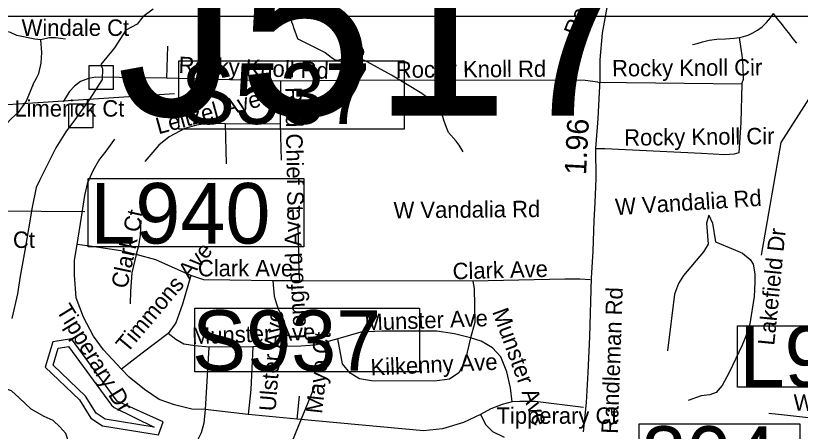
# Model space of a CAD drawing. Extents: x 1662474 to 1856135, y 779280 to 917889.
# Drawn here: x 1758772 to 1763307, y 824189 to 826591 of the extents above; entities that cross this region are included whole.
import ezdxf

# ---------------------------------------------------------------- set-up
doc = ezdxf.new("R2010")
doc.units = 0
for name, color, linetype in [('Exist Hydrographic Creek Single Shore', 7, 'Continuous'), ('Exist Hydrographic Misc Water Feature', 7, 'Continuous'), ('Exist Hydrographic Pond Over 1500 Sq Ft', 7, 'Continuous'), ('Exist Hydrographic Pond Under 1500 Sq Ft', 7, 'Continuous'), ('Exist Road Non-System Structure Non-Sys Other Attributed CELL', 7, 'Continuous'), ('Exist Road Non-System Structure Non-Sys Other Number Label', 7, 'Continuous'), ('Exist Road Non-System Type 51', 7, 'Continuous'), ('Exist Road Non-System Type 51 Label', 7, 'Continuous'), ('Exist Road Primary Interstate Structure Cantilever Sign Number Label', 7, 'Continuous'), ('Exist Road Primary Interstate Structure Ovrhead Sign CELL', 7, 'Continuous'), ('Exist Road Secondary Mileage Tenths English Label', 7, 'Continuous'), ('Exist Road Secondary Structure Standard Bridge Number Label', 7, 'Continuous'), ('Exist Road Secondary Type 51 Label', 7, 'Continuous'), ('Exist Road Secondary Type 51 Undivided 4 Lane Attributed', 7, 'Continuous'), ('Map Preparation Inset Cut Line', 7, 'Continuous'), ('Old_Level_44', 7, 'Continuous'), ('Prop Horizontal Alignment Station Label', 7, 'Continuous'), ('Scratch_Level_6', 7, 'Continuous')]:
    doc.layers.add(name, color=color, linetype=linetype)

msp = doc.modelspace()

# ---------------------------------------------------------------- linework, layer by layer
at = {"layer": 'Exist Hydrographic Creek Single Shore'}
msp.add_lwpolyline([(1759566, 826629.4), (1759505.9, 826583.7), (1759474.8, 826542.5), (1759407.8, 826507.6), (1759342.1, 826405.2), (1759264, 826308.6), (1759274.1, 826283.7), (1759270.8, 826221.5), (1759196.5, 826105), (1759123.8, 826001.8), (1759061.4, 825919.7), (1759004.4, 825828.1), (1758909.6, 825638.9), (1758890.8, 825597.4), (1758867.4, 825483.8), (1758825.1, 825234.4), (1758798.4, 825084.8), (1758782.9, 824982.4), (1758749.2, 824839.9)], dxfattribs=at)
at = {"layer": 'Exist Hydrographic Misc Water Feature'}
for points in [[(1763083.1, 825206.2), (1763196.1, 825857.1), (1763475.2, 826294.5), (1763551.1, 826476.8), (1763562.1, 826712.8), (1763488.1, 826927.7), (1763478.1, 827669.7), (1763397.1, 827953.7), (1763511.1, 828647.2), (1763621, 828845.1), (1763755.1, 828950.8), (1764307.1, 829205.4), (1764602.2, 829521), (1764862.2, 829709.4), (1765063.1, 829925.1), (1765310, 830474.9)], [(1761359.1, 825803.1), (1761335.5, 825843.3), (1761317.6, 825865.5), (1761274.2, 825915.9), (1761262.3, 825943.9), (1761246.5, 825986.1), (1761240.7, 826008.1), (1761224.9, 826034.3), (1761183.5, 826088.7), (1761171.6, 826100.7), (1761149.7, 826118.9), (1761119.8, 826141.2), (1760944.6, 826246.6), (1760803.4, 826323.8), (1760767.5, 826342.1), (1760740.7, 826354.8), (1760737.3, 826356.4)]]:
    msp.add_lwpolyline(points, dxfattribs=at)
at = {"layer": 'Exist Hydrographic Pond Over 1500 Sq Ft'}
msp.add_lwpolyline([(1758986, 824705.4), (1758943.1, 824558.6), (1759141, 824370.7), (1759207, 824264.4), (1759274.1, 824220.4), (1759598.1, 824167.8), (1759624.1, 824242.8), (1759357.9, 824363), (1759094, 824723), (1758986, 824705.4)], dxfattribs=at)
at = {"layer": 'Exist Hydrographic Pond Under 1500 Sq Ft'}
for points in [[(1760373.2, 826573.4), (1760365, 826565.5), (1760367, 826555.4), (1760370.9, 826541.4), (1760376.9, 826523.4), (1760400.2, 826459.1), (1760406.2, 826455.1), (1760559.8, 826377.8), (1760595.4, 826351.5), (1760615.3, 826337.3), (1760623.3, 826335.3), (1760633.4, 826333.1), (1760641.4, 826335.1), (1760653.3, 826339), (1760663.3, 826344.9), (1760669.5, 826346.9), (1760689.4, 826350.7), (1760701.4, 826352.7), (1760737.3, 826356.4)], [(1760737.3, 826356.4), (1760740.7, 826354.8), (1760763.6, 826358.2), (1760773.6, 826360.1), (1760781.6, 826368), (1760783.7, 826376), (1760783.7, 826384), (1760781.8, 826392), (1760773.8, 826406.1), (1760607.1, 826569.5), (1760597.3, 826577.6), (1760583.3, 826583.7), (1760571.2, 826585.8), (1760411.1, 826577.1), (1760373.2, 826573.4)]]:
    msp.add_lwpolyline(points, dxfattribs=at)
at = {"layer": 'Exist Road Non-System Structure Non-Sys Other Attributed CELL'}
for points in [[(1759195.6, 826303.5), (1759334.5, 826303.5), (1759334.5, 826164.4), (1759195.6, 826164.4)], [(1759078.5, 826082.4), (1759217.5, 826082.4), (1759217.5, 825943.3), (1759078.5, 825943.3)]]:
    msp.add_lwpolyline(points, close=True, dxfattribs=at)
at = {"layer": 'Exist Road Non-System Type 51'}
for p, q in [((1759648.4, 826415.4), (1759642.9, 826230.2)), ((1760302.2, 826212.1), (1759642.9, 826230.2)), ((1760302.2, 826212.1), (1760301.4, 825964.5)), ((1760301.4, 825964.5), (1759983.6, 825966.4)), ((1759983.6, 825966.4), (1759989.1, 825735.4)), ((1760301.4, 825964.5), (1760307.1, 825756.4)), ((1760411.9, 825058.2), (1760258.6, 825058)), ((1761414.9, 825056.9), (1760411.9, 825058.2)), ((1759888.1, 824674.2), (1759866.2, 824314.2)), ((1760142.1, 824677.7), (1759888.1, 824674.2)), ((1760339, 824679.8), (1760142.1, 824677.7)), ((1760398.2, 824259.4), (1760412.1, 824391.9)), ((1760115.9, 824285.4), (1759866.2, 824314.2)), ((1760398.2, 824259.4), (1760115.9, 824285.4))]:
    msp.add_line(p, q, dxfattribs=at)
for points in [[(1762954.6, 826464.6), (1762978.6, 826469.7), (1763005.6, 826478.9), (1763032.6, 826491.5), (1763059.2, 826507.8), (1763085.8, 826527.2), (1763111.1, 826550.7), (1763134.1, 826577.6), (1763152.4, 826603.2)], [(1763287.1, 826431.9), (1763266.4, 826457.7), (1763245.9, 826483.8), (1763222, 826514.4), (1763196.4, 826546.8), (1763173.8, 826575.4), (1763152.4, 826603.2)], [(1758916.6, 826452.2), (1758882.6, 826454.4), (1758777.6, 826476.9), (1758741.6, 826493.7), (1758715.9, 826500.2), (1758694.1, 826497.4)], [(1758872.6, 826195), (1758892.9, 826230.2), (1758906.4, 826257.2), (1758918.5, 826316.8), (1758922.4, 826379), (1758916.6, 826452.2)], [(1759060.5, 826454.4), (1759002.5, 826462.4), (1758966, 826462.4), (1758916.6, 826452.2)], [(1762683.4, 826424.9), (1762710.6, 826430.4), (1762740.9, 826440.1), (1762779.9, 826450.2), (1762825, 826455.6), (1762874.1, 826457.9), (1762899.5, 826459.1), (1762925.5, 826460.7), (1762954.6, 826464.6)], [(1762968.9, 826197.6), (1762978.6, 826224.9), (1762977, 826290.9), (1762974.8, 826332.2), (1762969.6, 826374), (1762954.6, 826464.6)], [(1759642.9, 826230.2), (1759234.8, 826235.2), (1759192.2, 826227.5), (1759146.4, 826209.7), (1759110.9, 826184), (1759083.6, 826152.5), (1759059.1, 826115.2), (1759045.6, 826093.4)], [(1762137.6, 826206.9), (1762063.6, 826217.2), (1760935.6, 826218.4), (1760302.2, 826212.1)], [(1758872.6, 826195), (1758832.1, 826097.6), (1758786.2, 826031.5), (1758748.1, 825997.6), (1758717.2, 825963.5), (1758691.5, 825901.2), (1758690.6, 825862.2), (1758703.4, 825809.9)], [(1762137.6, 826206.9), (1762968.9, 826197.6), (1762963.4, 825974.2), (1762952.4, 825797.6), (1762924.8, 825790.2), (1762870.9, 825787.1), (1762735.5, 825794.2), (1762177.2, 825821.5), (1762126.1, 825821.5)], [(1759983.6, 825966.4), (1759881, 825967.9), (1759817.1, 825958.2), (1759749.5, 825939.4), (1759658.6, 825891.4), (1759599.1, 825842.5), (1759518.8, 825747.2)], [(1759126.6, 825267.7), (1759153.1, 825426.2), (1759171.2, 825551.4), (1759189.1, 825626.5), (1759219.4, 825696.4), (1759252.1, 825753.8), (1759294.4, 825808.1), (1759344.8, 825876.9)], [(1759495.6, 825408.1), (1759490.9, 825322.4), (1759481.5, 825260.1), (1759468.6, 825211)], [(1762778.2, 825438), (1762765.6, 825390.9), (1762775.1, 825269.5), (1762747.1, 825226.8), (1762631.4, 825090.2), (1762602.1, 825043.4), (1762579.6, 824981.6), (1762539.8, 824653.9)], [(1762778.2, 825438), (1762800.1, 825392.4), (1762815.9, 825282.9), (1762919, 825241.2), (1762973.4, 825218.4), (1763016.9, 825180.9), (1763035.2, 825154.9), (1763044.9, 825098.7), (1763044.9, 825050.4), (1763039.4, 824968.5), (1763015.6, 824810.2), (1763000.9, 824761.9), (1762970.6, 824685.9), (1762895.9, 824529.2), (1762856, 824454.4), (1762821.4, 824413.2), (1762784.9, 824400.2), (1762733.9, 824393.2), (1762658.1, 824366.2)], [(1760403.5, 825389.2), (1760408.8, 825107.1), (1760411.9, 825058.2)], [(1759383.1, 824548.4), (1759278.9, 824659.4), (1759221.9, 824738.1), (1759163.6, 824847.5), (1759121.9, 824960.6), (1759111.9, 825090.5), (1759111.9, 825178.5), (1759126.6, 825267.7)], [(1759468.6, 825211), (1759379.1, 825231.2), (1759214.4, 825256.9), (1759126.6, 825267.7)], [(1759468.6, 825211), (1759443.6, 825104.2), (1759435.4, 824998.2), (1759434.2, 824924.7)], [(1759783.6, 825089.2), (1759581, 825179.5), (1759468.6, 825211)], [(1759783.6, 825089.2), (1759752.6, 824983.2), (1759736.1, 824923.1), (1759697, 824816.5), (1759653.6, 824754.4)], [(1760258.6, 825058), (1760008.8, 825062.2), (1759859.1, 825063.8), (1759783.6, 825089.2)], [(1760258.6, 825058), (1760266, 824970.1), (1760276.5, 824931.8), (1760289.9, 824896.4), (1760323.2, 824825.4), (1760330.6, 824773), (1760337.6, 824716.2), (1760339, 824679.8)], [(1761414.9, 825056.9), (1761421.1, 825014.9), (1761426.6, 824817.6), (1761400.1, 824728.6)], [(1762093, 825064.6), (1762033.4, 825068), (1761945, 825068), (1761414.9, 825056.9)], [(1761400.1, 824728.6), (1761307.4, 824751.7), (1761206.4, 824766.9), (1760888.6, 824768.2), (1760766.8, 824761.9), (1760633.4, 824723.6)], [(1759653.6, 824754.4), (1759503.6, 824640.4), (1759383.1, 824548.4)], [(1759888.1, 824674.2), (1759809.6, 824682.4), (1759743.1, 824693.2), (1759697, 824718.9), (1759653.6, 824754.4)], [(1760633.4, 824723.6), (1760501.1, 824687.2), (1760420.1, 824680.9), (1760339, 824679.8)], [(1761400.1, 824728.6), (1761370.1, 824596.4), (1761333.4, 824526.8), (1761280.1, 824490), (1761192.8, 824477.7), (1760828.1, 824480.6), (1760759.4, 824491.4), (1760705.4, 824524.7), (1760661.2, 824579.5), (1760633.4, 824723.6)], [(1761641.9, 824359.1), (1761631.1, 824440.9), (1761610.1, 824533.1), (1761576.2, 824619.4), (1761528.1, 824670.6), (1761461.5, 824710), (1761400.1, 824728.6)], [(1760142.1, 824677.7), (1760131.6, 824429.7), (1760115.9, 824285.4)], [(1759866.2, 824314.2), (1759789.1, 824316.5), (1759689.1, 824341.2), (1759600.9, 824372.4), (1759515.6, 824430.8), (1759427.6, 824500.8), (1759383.1, 824548.4)], [(1759083.6, 824027.1), (1759077.1, 824128.9), (1759060.8, 824175.9), (1759026.9, 824215.2), (1758987.6, 824250.4), (1758937.4, 824273.5), (1758860.5, 824317.1), (1758792.5, 824382.9), (1758747.9, 824422.4), (1758700.4, 824437.2), (1758655.9, 824436), (1758619.4, 824426.8), (1758581.2, 824408.9), (1758542.1, 824374.9), (1758523, 824335.7), (1758514.9, 824031.2)], [(1761641.9, 824359.1), (1761584.4, 824344.1), (1761517.6, 824318.7), (1761458.4, 824285.1)], [(1762053.4, 824326.2), (1761775.1, 824361.9), (1761685.4, 824361.9), (1761641.9, 824359.1)], [(1759866.2, 824314.2), (1759859.8, 824235.7), (1759844.8, 824180.1), (1759820.4, 824133.9), (1759786.5, 824092.2), (1759726.9, 824048.6), (1759666, 824024.7), (1759387, 824022.9)], [(1761458.4, 824285.1), (1761360.5, 824239.1), (1761238.6, 824202.7), (1761128.1, 824191.4), (1760398.2, 824259.4)], [(1761458.4, 824285.1), (1761489.6, 824225.5), (1761528.4, 824187.2), (1761594.9, 824153.9)], [(1763859.4, 824227.6), (1763670.9, 824232.9), (1763499, 824249.6), (1763336.2, 824269.4), (1763215.9, 824281.9), (1763125, 824291.4)]]:
    msp.add_lwpolyline(points, dxfattribs=at)
at = {"layer": 'Exist Road Primary Interstate Structure Cantilever Sign Number Label'}
msp.add_lwpolyline([(1762943.1, 824798.6), (1764211, 824798.6), (1764211, 824443.7), (1762943.1, 824443.7)], close=True, dxfattribs=at)
at = {"layer": 'Exist Road Primary Interstate Structure Ovrhead Sign CELL'}
msp.add_line((1758924.7, 820579.9), (1760504.5, 824460.2), dxfattribs=at)
msp.add_lwpolyline([(1759807.7, 824901.1), (1761105.5, 824901.1), (1761105.5, 824532.4), (1759807.7, 824532.4)], close=True, dxfattribs=at)
at = {"layer": 'Exist Road Secondary Structure Standard Bridge Number Label'}
msp.add_lwpolyline([(1762375.3, 824232.2), (1763304.3, 824232.2), (1763304.3, 823848.1), (1762375.3, 823848.1)], close=True, dxfattribs=at)
at = {"layer": 'Exist Road Secondary Type 51 Undivided 4 Lane Attributed'}
msp.add_lwpolyline([(1762054.7, 824184.7), (1762071.6, 824355.1), (1762080.8, 824528.6), (1762090, 824734.3), (1762100, 825072.9), (1762109.2, 825229.5), (1762115.4, 825407.6), (1762121.5, 825508.9), (1762126.1, 825650.2), (1762126, 825824), (1762138.4, 825997.2), (1762150.1, 826222.3), (1762150.7, 826336.5), (1762164.5, 826490), (1762198.2, 826681.9)], dxfattribs=at)
at = {"layer": 'Map Preparation Inset Cut Line'}
for points in [[(1731035.7, 826588.1), (1793585.1, 826588.1), (1793585.1, 870408.9), (1731035.7, 870408.9)], [(1793585.1, 782767.4), (1731035.7, 782767.4), (1731035.7, 826588.1), (1793585.1, 826588.1)]]:
    msp.add_lwpolyline(points, close=True, dxfattribs=at)
at = {"layer": 'Old_Level_44'}
msp.add_lwpolyline([(1759572.8, 824212.4), (1759288.8, 824258.5), (1759236.4, 824292.9), (1759175, 824391.8), (1758988.2, 824570.8), (1759017.4, 824670), (1759076.2, 824679.5), (1759325.8, 824339.4), (1759341.5, 824326.6), (1759572.8, 824212.4)], dxfattribs=at)
at = {"layer": 'Prop Horizontal Alignment Station Label'}
msp.add_line((1755648.8, 825477.3), (1759172, 825459.8), dxfattribs=at)
msp.add_lwpolyline([(1759190.4, 825650.7), (1760437.3, 825650.7), (1760437.3, 825254), (1759190.4, 825254)], close=True, dxfattribs=at)
at = {"layer": 'Scratch_Level_6'}
msp.add_line((1755760.4, 825883.2), (1759689.7, 826141), dxfattribs=at)
msp.add_lwpolyline([(1759714.3, 826329.1), (1761016.9, 826329.1), (1761016.9, 825934.2), (1759714.3, 825934.2)], close=True, dxfattribs=at)

# ---------------------------------------------------------------- texts
at = {"layer": 'Exist Road Non-System Structure Non-Sys Other Number Label'}
msp.add_text('J517', height=1049.86, dxfattribs=at).set_placement((1759356.3, 826012.8))
at = {"layer": 'Exist Road Non-System Type 51 Label'}
for s, p in [('Windale Ct', (1758806.2, 826474)), ('Limerick Ct', (1758764.5, 826007.5)), ('Rehobeth Ct', (1758169.7, 825248.5)), ('Clark Ave', (1759825, 825084.2)), ('Tipperary Ct', (1761551.4, 824232))]:
    msp.add_text(s, height=95, dxfattribs=at).set_placement(p)
for s, rotation, p in [('Rocky Knoll Rd', 357.7573, (1759711.9, 826259.5)), ('Rocky Knoll Rd', 0.4107, (1760969.5, 826231.5)), ('Rocky Knoll Cir', 0.3824, (1762219.1, 826239.7)), ('Red Chief St', 271.0224, (1760329.9, 826177.7)), ('Leitzel Ave', 15.3195, (1759597.1, 825904.8)), ('Rocky Knoll Cir', 0.6288, (1762289.5, 825839.2)), ('W Vandalia Rd', 3.6866, (1762240.3, 825437.8)), ('W Vandalia Rd', 0.5204, (1760956.4, 825419.4)), ('Clark Ct', 77.9119, (1759415.4, 825009)), ('Longford Ave', 93.1204, (1760453.4, 824723.2)), ('Lakefield Dr', 84.3369, (1763156.1, 824682.2)), ('Timmons Ave', 49.8966, (1759415.4, 824636.6)), ('Clark Ave', 1.5196, (1761298.4, 825066.8)), ('Tipperary Dr', 301.6649, (1759003.5, 824887.6)), ('Munster Ave', 290.1258, (1761524.6, 824880.4)), ('Ulster Ave', 85.4886, (1760273.7, 824302)), ('Munster Ave', 2.071, (1760789.8, 824770.7)), ('Munster Ave', 2.071, (1759792.5, 824691.7)), ('Mayo Ct', 83.8879, (1760543.1, 824287.5)), ('Kilkenny Ave', 2.6308, (1760825.1, 824511)), ('W Lakefield Dr', 359.1418, (1763266.9, 824308.1))]:
    msp.add_text(s, height=95, rotation=rotation, dxfattribs=at).set_placement(p)
at = {"layer": 'Exist Road Primary Interstate Structure Cantilever Sign Number Label'}
msp.add_text('L936', height=350, dxfattribs=at).set_placement((1762955.6, 824445.7))
at = {"layer": 'Exist Road Primary Interstate Structure Ovrhead Sign CELL'}
msp.add_text('S937', height=350, dxfattribs=at).set_placement((1759791.6, 824538.5))
at = {"layer": 'Exist Road Secondary Mileage Tenths English Label'}
msp.add_text('1.96', height=125, rotation=86.9185, dxfattribs=at).set_placement((1762068.3, 825668.1))
at = {"layer": 'Exist Road Secondary Structure Standard Bridge Number Label'}
msp.add_text('804', height=350, dxfattribs=at).set_placement((1762387.8, 823867.9))
at = {"layer": 'Exist Road Secondary Type 51 Label'}
for rotation, p in [(69.0549, (1762025.9, 826465.1)), (88.0009, (1762251.8, 824173))]:
    msp.add_text('Randleman Rd', height=95, rotation=rotation, dxfattribs=at).set_placement(p)
at = {"layer": 'Prop Horizontal Alignment Station Label'}
msp.add_text('L940', height=350, dxfattribs=at).set_placement((1759203, 825273.8))
at = {"layer": 'Scratch_Level_6'}
msp.add_text('S537', height=350, dxfattribs=at).set_placement((1759726.9, 825964.8))

doc.saveas('drawing.dxf')
